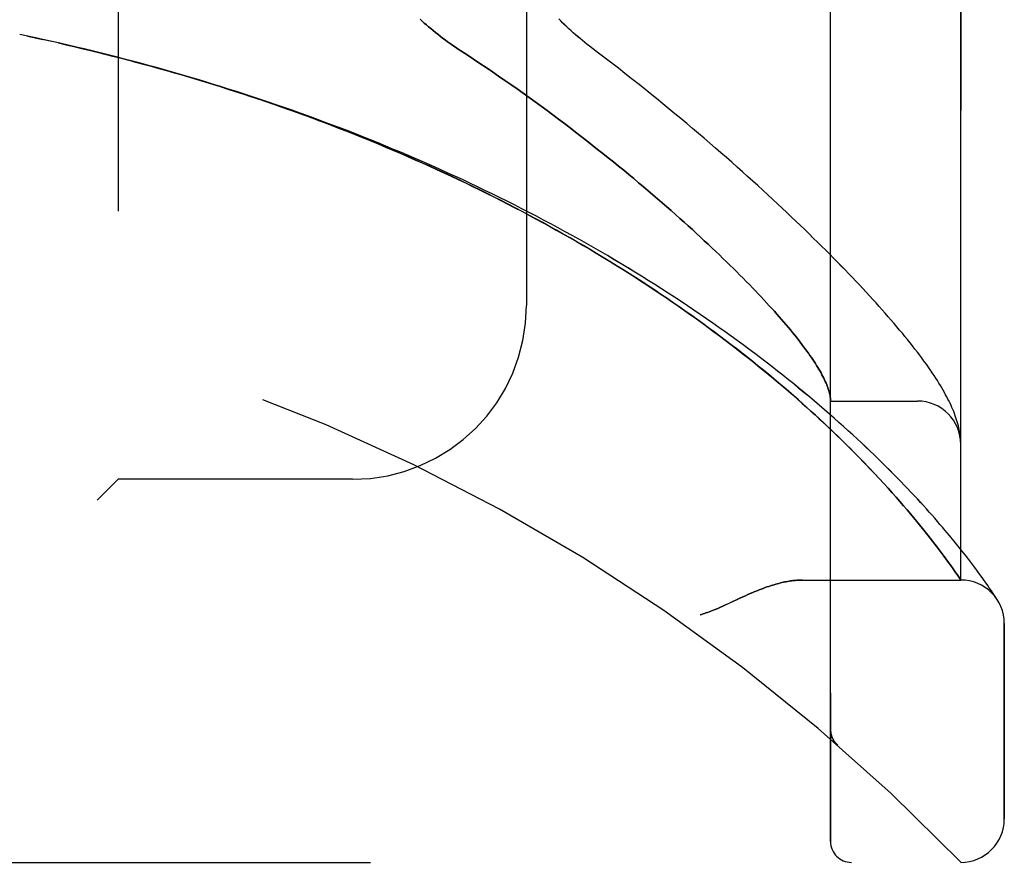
# Model space of a CAD drawing. Header units: inches. Extents: x 0 to 221, y 0 to 143.
# Tile 259 of 273: x 114.03 to 115.45, y 78.47 to 79.68. Entities that reach past the tile are written whole.
import ezdxf

# ---------------------------------------------------------------- set-up
doc = ezdxf.new("R2010")
doc.units = ezdxf.units.IN
doc.header["$LTSCALE"] = 12.142857
doc.header["$MEASUREMENT"] = 0
doc.linetypes.add('HIDDEN', pattern=[0.2, 0.1, -0.1])
doc.layers.add('LEFTHAND_DOOR_ASSEMBLY', color=7, linetype='CONTINUOUS')
doc.layers.add('RIGHTHAND_DOOR_ASSEMBLY', color=7, linetype='CONTINUOUS')

msp = doc.modelspace()

# ---------------------------------------------------------------- linework, layer by layer
at = {"layer": 'LEFTHAND_DOOR_ASSEMBLY', "color": 8, "linetype": 'HIDDEN'}
for p, q in [((115.198, 78.4993), (115.198, 81.1418)), ((115.3855, 78.8756), (115.3855, 80.7656)), ((114.173, 80.6206), (114.173, 79.0206)), ((114.7605, 80.3706), (114.7605, 79.2706)), ((114.043, 79.6582), (114.0315, 79.6606)), ((114.0546, 79.6557), (114.0426, 79.6582)), ((115.198, 79.1331), (115.323, 79.1331)), ((115.3847, 79.0829), (115.3845, 79.084)), ((115.3848, 79.0822), (115.3847, 79.0829)), ((115.3848, 79.0815), (115.3848, 79.0822)), ((115.385, 79.0798), (115.385, 79.0805)), ((115.3851, 79.0791), (115.385, 79.0798)), ((115.3852, 79.0785), (115.3851, 79.0791)), ((115.3852, 79.0778), (115.3852, 79.0785)), ((115.3853, 79.0771), (115.3852, 79.0778)), ((115.239, 79.0521), (115.2308, 79.0604)), ((115.2468, 79.0441), (115.239, 79.0521)), ((115.2543, 79.0363), (115.2468, 79.0441)), ((115.2614, 79.0288), (115.2543, 79.0363)), ((115.2682, 79.0215), (115.2614, 79.0288)), ((114.173, 79.0206), (114.143, 78.9906)), ((114.5105, 79.0206), (114.173, 79.0206)), ((115.2747, 79.0145), (115.2682, 79.0215)), ((115.2809, 79.0076), (115.2747, 79.0145)), ((115.2868, 79.001), (115.2809, 79.0076)), ((115.2925, 78.9946), (115.2868, 79.001)), ((115.2979, 78.9884), (115.2925, 78.9946)), ((115.3032, 78.9824), (115.2979, 78.9884)), ((115.3082, 78.9765), (115.3032, 78.9824)), ((115.313, 78.9709), (115.3082, 78.9765)), ((115.3176, 78.9654), (115.313, 78.9709)), ((115.322, 78.96), (115.3176, 78.9654)), ((115.3262, 78.9549), (115.322, 78.96)), ((115.3303, 78.9499), (115.3262, 78.9549)), ((115.3342, 78.945), (115.3303, 78.9499)), ((115.3379, 78.9403), (115.3342, 78.945)), ((115.3692, 78.9395), (115.3625, 78.9475)), ((115.3415, 78.9358), (115.3379, 78.9403)), ((115.3449, 78.9313), (115.3415, 78.9358)), ((115.3482, 78.9271), (115.3449, 78.9313)), ((115.3754, 78.9319), (115.3692, 78.9395)), ((115.3813, 78.9247), (115.3754, 78.9319)), ((115.3514, 78.9229), (115.3482, 78.9271)), ((115.3559, 78.9169), (115.3514, 78.9229)), ((115.3601, 78.9113), (115.3559, 78.9169)), ((115.3868, 78.9178), (115.3813, 78.9247)), ((115.392, 78.9112), (115.3868, 78.9178)), ((115.364, 78.906), (115.3601, 78.9113)), ((115.3677, 78.901), (115.364, 78.906)), ((115.3711, 78.8963), (115.3677, 78.901)), ((115.3968, 78.905), (115.392, 78.9112)), ((115.4013, 78.8992), (115.3968, 78.905)), ((115.3742, 78.8919), (115.3711, 78.8963)), ((115.377, 78.8879), (115.3742, 78.8919)), ((115.3801, 78.8834), (115.377, 78.8879)), ((115.4054, 78.8937), (115.4013, 78.8992)), ((115.4092, 78.8885), (115.4054, 78.8937)), ((115.4128, 78.8837), (115.4092, 78.8885)), ((115.1575, 78.8756), (115.3855, 78.8756)), ((115.3829, 78.8793), (115.3801, 78.8834)), ((115.416, 78.8792), (115.4128, 78.8837)), ((115.419, 78.875), (115.416, 78.8792)), ((115.4217, 78.8711), (115.419, 78.875)), ((115.4242, 78.8676), (115.4217, 78.8711)), ((115.4264, 78.8643), (115.4242, 78.8676)), ((115.4294, 78.86), (115.4264, 78.8643)), ((115.4318, 78.8564), (115.4294, 78.86)), ((115.4338, 78.8534), (115.4318, 78.8564)), ((115.4359, 78.8503), (115.4338, 78.8534)), ((115.448, 78.5318), (115.448, 78.8131)), ((115.198, 78.6606), (115.198, 78.6561)), ((115.2081, 78.6382), (115.2083, 78.638)), ((113.3218, 78.4693), (115.3855, 78.4693))]:
    msp.add_line(p, q, dxfattribs=at)
for points in [[(114.6077, 79.6826), (114.6106, 79.6799), (114.6136, 79.6772), (114.6166, 79.6745), (114.6197, 79.6718), (114.6229, 79.6691), (114.6261, 79.6664), (114.6295, 79.6637), (114.6329, 79.661), (114.6363, 79.6583), (114.6399, 79.6556), (114.6434, 79.6529), (114.6471, 79.6502), (114.6508, 79.6476), (114.6546, 79.6449), (114.6584, 79.6423), (114.6623, 79.6397), (114.6753, 79.6312)], [(114.8643, 79.6339), (114.8513, 79.6438), (114.8479, 79.6465), (114.8444, 79.6492), (114.841, 79.652), (114.8377, 79.6547), (114.8344, 79.6575), (114.8311, 79.6604), (114.8279, 79.6632), (114.8247, 79.6661), (114.8216, 79.6689), (114.8185, 79.6718), (114.8156, 79.6747), (114.8126, 79.6775), (114.8098, 79.6804), (114.807, 79.6833)], [(114.076, 79.651), (114.0649, 79.6534), (114.0538, 79.6559)], [(114.0778, 79.6506), (114.0662, 79.6532), (114.0546, 79.6557)], [(115.3625, 78.9475), (115.359, 78.9516), (115.3554, 78.9557), (115.3517, 78.96), (115.3479, 78.9644), (115.344, 78.9688), (115.34, 78.9733), (115.3359, 78.9779), (115.3317, 78.9826), (115.3273, 78.9874), (115.3229, 78.9922), (115.3183, 78.9971), (115.3136, 79.0021), (115.3088, 79.0071), (115.3039, 79.0123), (115.2989, 79.0175), (115.2938, 79.0227), (115.2886, 79.0281), (115.2832, 79.0335), (115.2777, 79.0389), (115.2721, 79.0444), (115.2664, 79.05), (115.2606, 79.0556), (115.2547, 79.0613), (115.2487, 79.0671), (115.2425, 79.0728), (115.2362, 79.0787), (115.2299, 79.0845), (115.2234, 79.0905), (115.2168, 79.0964), (115.2101, 79.1024), (115.2033, 79.1084), (115.1963, 79.1145), (115.1893, 79.1206), (115.1822, 79.1267), (115.1749, 79.1329), (115.1676, 79.1391), (115.1602, 79.1453), (115.1526, 79.1515), (115.145, 79.1577), (115.1373, 79.1639), (115.1294, 79.1702), (115.1215, 79.1764), (115.1135, 79.1827), (115.1054, 79.189), (115.0972, 79.1953), (115.0889, 79.2015), (115.0805, 79.2078), (115.0721, 79.2141), (115.0635, 79.2204), (115.0549, 79.2266), (115.0462, 79.2329), (115.0374, 79.2391), (115.0285, 79.2454), (115.0196, 79.2516), (115.0105, 79.2578), (115.0014, 79.264), (114.9923, 79.2702), (114.983, 79.2763), (114.9737, 79.2825), (114.9643, 79.2886), (114.9549, 79.2947), (114.9453, 79.3007), (114.9358, 79.3068), (114.9261, 79.3128), (114.9164, 79.3188), (114.9066, 79.3247), (114.8968, 79.3307), (114.8869, 79.3366), (114.877, 79.3424), (114.867, 79.3483), (114.857, 79.3541), (114.8469, 79.3598), (114.8367, 79.3655), (114.8265, 79.3712), (114.8162, 79.3769), (114.806, 79.3825), (114.7956, 79.3881), (114.7852, 79.3936), (114.7748, 79.3991), (114.7643, 79.4046), (114.7538, 79.41), (114.7432, 79.4154), (114.7326, 79.4207), (114.722, 79.426), (114.7113, 79.4312), (114.7006, 79.4364), (114.6899, 79.4416), (114.6791, 79.4467), (114.6683, 79.4518), (114.6574, 79.4568), (114.6465, 79.4618), (114.6356, 79.4667), (114.6247, 79.4716), (114.6137, 79.4765), (114.6027, 79.4813), (114.5917, 79.486), (114.5806, 79.4907), (114.5695, 79.4954), (114.5584, 79.5), (114.5473, 79.5046), (114.5361, 79.5091), (114.5249, 79.5135), (114.5137, 79.518), (114.5025, 79.5223), (114.4913, 79.5267), (114.48, 79.5309), (114.4687, 79.5352), (114.4574, 79.5394), (114.4461, 79.5435), (114.4348, 79.5476), (114.4234, 79.5516), (114.412, 79.5556), (114.4007, 79.5596), (114.3892, 79.5635), (114.3778, 79.5673), (114.3664, 79.5711), (114.355, 79.5749), (114.3435, 79.5786), (114.332, 79.5822), (114.3206, 79.5858), (114.3091, 79.5894), (114.2976, 79.5929), (114.2861, 79.5964), (114.2745, 79.5998), (114.263, 79.6032), (114.2515, 79.6065), (114.2399, 79.6097), (114.2284, 79.613), (114.2168, 79.6162), (114.2052, 79.6193), (114.1937, 79.6224), (114.1821, 79.6254), (114.1705, 79.6284), (114.1589, 79.6313), (114.1474, 79.6342), (114.1358, 79.6371), (114.1242, 79.6399), (114.1126, 79.6426), (114.101, 79.6453), (114.0894, 79.648), (114.076, 79.651)], [(115.2308, 79.0604), (115.2265, 79.0647), (115.2221, 79.0691), (115.2175, 79.0736), (115.2129, 79.0782), (115.2081, 79.0828), (115.2032, 79.0875), (115.1981, 79.0924), (115.1929, 79.0973), (115.1875, 79.1023), (115.182, 79.1075), (115.1762, 79.1128), (115.1703, 79.1182), (115.1641, 79.1238), (115.1578, 79.1294), (115.1513, 79.1352), (115.1446, 79.1411), (115.1378, 79.147), (115.1308, 79.153), (115.1236, 79.1591), (115.1164, 79.1652), (115.109, 79.1713), (115.1016, 79.1774), (115.0941, 79.1835), (115.0865, 79.1897), (115.0788, 79.1958), (115.071, 79.2019), (115.0631, 79.2081), (115.0551, 79.2142), (115.0471, 79.2204), (115.0389, 79.2265), (115.0307, 79.2326), (115.0225, 79.2387), (115.0141, 79.2448), (115.0057, 79.2509), (114.9971, 79.257), (114.9886, 79.2631), (114.9799, 79.2691), (114.9712, 79.2751), (114.9624, 79.2812), (114.9535, 79.2871), (114.9446, 79.2931), (114.9356, 79.299), (114.9265, 79.305), (114.9174, 79.3108), (114.9082, 79.3167), (114.899, 79.3225), (114.8897, 79.3283), (114.8804, 79.3341), (114.871, 79.3398), (114.8615, 79.3455), (114.852, 79.3512), (114.8424, 79.3568), (114.8328, 79.3624), (114.8232, 79.368), (114.8135, 79.3735), (114.8037, 79.379), (114.7939, 79.3845), (114.7841, 79.3899), (114.7742, 79.3953), (114.7642, 79.4006), (114.7543, 79.4059), (114.7443, 79.4112), (114.7342, 79.4164), (114.7241, 79.4216), (114.714, 79.4267), (114.7038, 79.4318), (114.6936, 79.4369), (114.6834, 79.4419), (114.6731, 79.4468), (114.6628, 79.4518), (114.6525, 79.4566), (114.6421, 79.4615), (114.6317, 79.4663), (114.6213, 79.471), (114.6108, 79.4757), (114.6003, 79.4804), (114.5898, 79.485), (114.5793, 79.4896), (114.5687, 79.4941), (114.5581, 79.4986), (114.5475, 79.503), (114.5368, 79.5074), (114.5262, 79.5117), (114.5155, 79.516), (114.5048, 79.5203), (114.494, 79.5245), (114.4833, 79.5287), (114.4725, 79.5328), (114.4617, 79.5369), (114.4509, 79.5409), (114.4401, 79.5449), (114.4292, 79.5488), (114.4184, 79.5527), (114.4075, 79.5565), (114.3966, 79.5603), (114.3857, 79.5641), (114.3748, 79.5678), (114.3638, 79.5715), (114.3529, 79.5751), (114.3419, 79.5787), (114.3309, 79.5822), (114.3199, 79.5857), (114.3089, 79.5891), (114.2979, 79.5925), (114.2869, 79.5958), (114.2758, 79.5991), (114.2648, 79.6024), (114.2537, 79.6056), (114.2427, 79.6088), (114.2316, 79.6119), (114.2205, 79.615), (114.2095, 79.618), (114.1984, 79.621), (114.1873, 79.6239), (114.1762, 79.6268), (114.1651, 79.6297), (114.1539, 79.6325), (114.1428, 79.6353), (114.1317, 79.638), (114.1206, 79.6407), (114.1094, 79.6433), (114.0983, 79.6459), (114.0872, 79.6485)], [(114.6753, 79.6312), (114.6845, 79.6252), (114.6935, 79.6191), (114.7026, 79.613), (114.7116, 79.6069), (114.7205, 79.6008), (114.7294, 79.5946), (114.7383, 79.5885), (114.747, 79.5823), (114.7558, 79.5761), (114.7645, 79.5698), (114.7731, 79.5636), (114.7816, 79.5574), (114.7901, 79.5512), (114.7985, 79.5449), (114.8068, 79.5387), (114.8151, 79.5325), (114.8232, 79.5263), (114.8313, 79.5201), (114.8393, 79.5139), (114.8473, 79.5077), (114.8551, 79.5016), (114.8629, 79.4954), (114.8706, 79.4893), (114.8782, 79.4832), (114.8857, 79.4772), (114.8931, 79.4712), (114.9004, 79.4652), (114.9077, 79.4592), (114.9148, 79.4533), (114.9219, 79.4474), (114.9289, 79.4415), (114.9357, 79.4357), (114.9425, 79.4299), (114.9492, 79.4241), (114.9558, 79.4184), (114.9623, 79.4128), (114.9687, 79.4072), (114.975, 79.4016), (114.9812, 79.3961), (114.9873, 79.3906), (114.9933, 79.3851), (114.9992, 79.3798), (115.0051, 79.3744), (115.0108, 79.3692), (115.0164, 79.3639), (115.022, 79.3587), (115.0274, 79.3536), (115.0328, 79.3485), (115.0381, 79.3435), (115.0432, 79.3385), (115.0483, 79.3336), (115.0533, 79.3287), (115.0582, 79.3239), (115.063, 79.3192), (115.0677, 79.3145), (115.0723, 79.3098), (115.0768, 79.3052), (115.0813, 79.3007), (115.0856, 79.2962), (115.0899, 79.2917), (115.0941, 79.2874), (115.0981, 79.2831), (115.1021, 79.2788), (115.106, 79.2746), (115.1098, 79.2704), (115.1136, 79.2663), (115.1172, 79.2623), (115.1208, 79.2583), (115.1242, 79.2544), (115.1276, 79.2505), (115.1309, 79.2467), (115.1341, 79.2429), (115.1373, 79.2392), (115.1403, 79.2355), (115.1433, 79.2319), (115.1461, 79.2284), (115.1489, 79.2249), (115.1517, 79.2214), (115.1543, 79.218), (115.1569, 79.2147), (115.1593, 79.2114), (115.1617, 79.2082), (115.164, 79.205), (115.1663, 79.2019), (115.1684, 79.1988), (115.1705, 79.1958), (115.1725, 79.1929), (115.1744, 79.19), (115.1763, 79.1871), (115.178, 79.1843), (115.1797, 79.1816), (115.1813, 79.1789), (115.1829, 79.1762), (115.1843, 79.1736), (115.1857, 79.1711), (115.187, 79.1686), (115.1883, 79.1661), (115.1894, 79.1637), (115.1905, 79.1614), (115.1915, 79.1591), (115.1925, 79.1569), (115.1933, 79.1547), (115.1941, 79.1525), (115.1948, 79.1504), (115.1955, 79.1484), (115.196, 79.1464), (115.1965, 79.1444), (115.197, 79.1425), (115.1973, 79.1407), (115.1976, 79.1389), (115.1978, 79.1371)], [(115.3845, 79.084), (115.3841, 79.0866), (115.3837, 79.0893), (115.3832, 79.0921), (115.3826, 79.0948), (115.3819, 79.0977), (115.3811, 79.1005), (115.3803, 79.1034), (115.3794, 79.1063), (115.3785, 79.1092), (115.3774, 79.1121), (115.3764, 79.115), (115.3752, 79.118), (115.374, 79.1209), (115.3727, 79.1239), (115.3714, 79.1269), (115.37, 79.1299), (115.3685, 79.1329), (115.3669, 79.136), (115.3653, 79.1392), (115.3636, 79.1423), (115.3619, 79.1455), (115.36, 79.1488), (115.3581, 79.1521), (115.3561, 79.1555), (115.3539, 79.159), (115.3517, 79.1625), (115.3494, 79.1662), (115.3469, 79.1699), (115.3444, 79.1738), (115.3417, 79.1777), (115.3388, 79.1818), (115.3359, 79.186), (115.3328, 79.1902), (115.3296, 79.1946), (115.3264, 79.199), (115.323, 79.2034), (115.3195, 79.2079), (115.316, 79.2124), (115.3124, 79.2169), (115.3088, 79.2215), (115.3051, 79.2261), (115.3013, 79.2307), (115.2974, 79.2354), (115.2934, 79.2401), (115.2894, 79.2448), (115.2853, 79.2496), (115.2811, 79.2545), (115.2768, 79.2594), (115.2725, 79.2643), (115.268, 79.2693), (115.2635, 79.2743), (115.2589, 79.2794), (115.2542, 79.2845), (115.2494, 79.2897), (115.2446, 79.2949), (115.2396, 79.3002), (115.2346, 79.3056), (115.2295, 79.3109), (115.2242, 79.3164), (115.2189, 79.3219), (115.2136, 79.3274), (115.2081, 79.333), (115.2025, 79.3387), (115.1968, 79.3444), (115.1911, 79.3502), (115.1852, 79.356), (115.1793, 79.3619), (115.1732, 79.3678), (115.1671, 79.3738), (115.1609, 79.3798), (115.1546, 79.3859), (115.1481, 79.3921), (115.1416, 79.3983), (115.135, 79.4045), (115.1283, 79.4109), (115.1215, 79.4172), (115.1146, 79.4236), (115.1076, 79.4301), (115.1005, 79.4366), (115.0934, 79.4432), (115.0861, 79.4498), (115.0787, 79.4564), (115.0712, 79.4631), (115.0636, 79.4699), (115.0559, 79.4767), (115.0482, 79.4835), (115.0403, 79.4904), (115.0324, 79.4973), (115.0243, 79.5043), (115.0162, 79.5113), (115.0079, 79.5183), (114.9996, 79.5254), (114.9912, 79.5325), (114.9826, 79.5396), (114.974, 79.5467), (114.9653, 79.5539), (114.9566, 79.5611), (114.9477, 79.5684), (114.9387, 79.5756), (114.9297, 79.5829), (114.9206, 79.5901), (114.9114, 79.5974), (114.9021, 79.6047), (114.8928, 79.612), (114.8834, 79.6193), (114.8739, 79.6266), (114.8643, 79.6339)], [(115.1978, 79.1371), (115.1978, 79.1367), (115.1979, 79.1362), (115.1979, 79.1358), (115.1979, 79.1354), (115.198, 79.135), (115.198, 79.1347), (115.198, 79.1344), (115.198, 79.1341)], [(115.385, 79.0805), (115.3849, 79.0808), (115.3848, 79.0815)], [(115.3855, 79.0717), (115.3855, 79.072), (115.3855, 79.0724), (115.3855, 79.0728), (115.3855, 79.0731), (115.3855, 79.0735), (115.3855, 79.0739), (115.3854, 79.0742), (115.3854, 79.0746), (115.3854, 79.075), (115.3854, 79.0753), (115.3854, 79.0757), (115.3854, 79.0761), (115.3853, 79.0764), (115.3853, 79.0771)], [(115.1575, 78.8756), (115.1559, 78.8756), (115.1543, 78.8755), (115.1526, 78.8755), (115.151, 78.8754), (115.1493, 78.8753), (115.1475, 78.8751), (115.1457, 78.8749), (115.1439, 78.8747), (115.1421, 78.8745), (115.1402, 78.8742), (115.1383, 78.8739), (115.1363, 78.8736), (115.1343, 78.8732), (115.1323, 78.8728), (115.1302, 78.8724), (115.1281, 78.8719), (115.1259, 78.8714), (115.1237, 78.8708), (115.1214, 78.8702), (115.1191, 78.8695), (115.1167, 78.8688), (115.1143, 78.8681), (115.1118, 78.8673), (115.1092, 78.8665), (115.1066, 78.8656), (115.1039, 78.8646), (115.1012, 78.8636), (115.0983, 78.8625), (115.0954, 78.8614), (115.0924, 78.8602), (115.0892, 78.8589), (115.086, 78.8576), (115.0826, 78.8561), (115.0791, 78.8546), (115.0755, 78.853), (115.0717, 78.8513), (115.0677, 78.8494), (115.0507, 78.8415)], [(115.3855, 78.8756), (115.3855, 78.8756), (115.3829, 78.8793)], [(115.4379, 78.8471), (115.4379, 78.8471), (115.4379, 78.8472), (115.4359, 78.8503)], [(115.0507, 78.8415), (115.0468, 78.8397), (115.0432, 78.8381), (115.0398, 78.8365), (115.0366, 78.8351), (115.0336, 78.8338), (115.0308, 78.8327), (115.0281, 78.8316), (115.0256, 78.8307), (115.0233, 78.8298), (115.021, 78.829), (115.0188, 78.8282), (115.0167, 78.8275), (115.0146, 78.8268), (115.0125, 78.8262), (115.0105, 78.8256)], [(115.198, 78.6604), (115.198, 78.66), (115.198, 78.6594), (115.198, 78.6588), (115.1981, 78.6582), (115.1981, 78.6576), (115.1982, 78.6569), (115.1983, 78.6563), (115.1984, 78.6557), (115.1985, 78.6551), (115.1986, 78.6545), (115.1988, 78.6539), (115.1989, 78.6533), (115.199, 78.6527), (115.1992, 78.6522), (115.1994, 78.6516), (115.1996, 78.651), (115.1998, 78.6504), (115.2, 78.6499)], [(115.2, 78.6499), (115.2002, 78.6493), (115.2005, 78.6487), (115.2007, 78.6481), (115.201, 78.6476), (115.2013, 78.647), (115.2016, 78.6465), (115.2018, 78.6459), (115.2022, 78.6454), (115.2025, 78.6449), (115.2028, 78.6443), (115.2031, 78.6438), (115.2035, 78.6433), (115.2038, 78.6428), (115.2042, 78.6424)], [(115.2083, 78.638), (115.2081, 78.6382), (115.2078, 78.6384), (115.2076, 78.6386), (115.2074, 78.6388), (115.2072, 78.6391), (115.2069, 78.6393), (115.2067, 78.6395), (115.2065, 78.6397), (115.2063, 78.6399), (115.2061, 78.6401), (115.2059, 78.6403), (115.2057, 78.6406), (115.2055, 78.6408), (115.2053, 78.641), (115.2051, 78.6412), (115.2049, 78.6414), (115.2047, 78.6417), (115.2046, 78.6419), (115.2044, 78.6421), (115.2042, 78.6424)]]:
    msp.add_lwpolyline(points, dxfattribs=at)
for centre, radius, start, end in [((113.3855, 76.5455), 2.7751, 43.8884, 90), ((114.5105, 79.2706), 0.25, 270, 360), ((115.323, 79.0706), 0.0625, 0, 90), ((115.3855, 78.8131), 0.0625, 0, 90), ((115.3855, 78.5318), 0.0625, 270, 360), ((115.228, 78.4993), 0.03, 180, 270)]:
    msp.add_arc(centre, radius, start, end, dxfattribs=at)
at = {"layer": 'RIGHTHAND_DOOR_ASSEMBLY', "color": 8, "linetype": 'HIDDEN'}
for p, q in [((115.198, 81.1418), (115.198, 78.4993)), ((115.3855, 80.7656), (115.3855, 78.8756)), ((114.173, 80.6206), (114.173, 79.0206)), ((114.7605, 80.3706), (114.7605, 79.2706)), ((114.043, 79.6582), (114.0315, 79.6606)), ((114.0426, 79.6582), (114.0546, 79.6557)), ((114.0538, 79.6559), (114.0649, 79.6534)), ((114.0662, 79.6532), (114.0546, 79.6557)), ((114.0778, 79.6506), (114.0649, 79.6534)), ((115.198, 79.1331), (115.323, 79.1331)), ((115.3847, 79.0829), (115.3845, 79.084)), ((115.3848, 79.0822), (115.3847, 79.0829)), ((115.3848, 79.0815), (115.3848, 79.0822)), ((115.385, 79.0798), (115.385, 79.0805)), ((115.3851, 79.0791), (115.385, 79.0798)), ((115.3852, 79.0785), (115.3851, 79.0791)), ((115.3852, 79.0778), (115.3852, 79.0785)), ((115.3853, 79.0771), (115.3852, 79.0778)), ((115.3853, 79.0764), (115.3853, 79.0771)), ((115.2306, 79.0607), (115.2388, 79.0523)), ((115.2388, 79.0523), (115.2466, 79.0443)), ((115.2466, 79.0443), (115.2541, 79.0365)), ((115.2541, 79.0365), (115.2612, 79.029)), ((115.2612, 79.029), (115.268, 79.0217)), ((114.143, 78.9906), (114.173, 79.0206)), ((114.5105, 79.0206), (114.173, 79.0206)), ((115.268, 79.0217), (115.2746, 79.0146)), ((115.2746, 79.0146), (115.2808, 79.0078)), ((115.2808, 79.0078), (115.2867, 79.0011)), ((115.2867, 79.0011), (115.2924, 78.9947)), ((115.2924, 78.9947), (115.2978, 78.9885)), ((115.2978, 78.9885), (115.3031, 78.9825)), ((115.3031, 78.9825), (115.3081, 78.9766)), ((115.3081, 78.9766), (115.3129, 78.9709)), ((115.3129, 78.9709), (115.3175, 78.9654)), ((115.3175, 78.9654), (115.3219, 78.9601)), ((115.3219, 78.9601), (115.3262, 78.9549)), ((115.3262, 78.9549), (115.3302, 78.9499)), ((115.3302, 78.9499), (115.3341, 78.945)), ((115.3341, 78.945), (115.3379, 78.9403)), ((115.3692, 78.9395), (115.3625, 78.9474)), ((115.3379, 78.9403), (115.3415, 78.9358)), ((115.3415, 78.9358), (115.3449, 78.9313)), ((115.3449, 78.9313), (115.3482, 78.9271)), ((115.3755, 78.9319), (115.3692, 78.9395)), ((115.3813, 78.9246), (115.3755, 78.9319)), ((115.3482, 78.9271), (115.3514, 78.9229)), ((115.3514, 78.9229), (115.3559, 78.9169)), ((115.3559, 78.9169), (115.3601, 78.9113)), ((115.3869, 78.9177), (115.3813, 78.9246)), ((115.392, 78.9112), (115.3869, 78.9177)), ((115.3601, 78.9113), (115.3641, 78.906)), ((115.3641, 78.906), (115.3677, 78.901)), ((115.3677, 78.901), (115.3711, 78.8963)), ((115.3968, 78.905), (115.392, 78.9112)), ((115.4013, 78.8992), (115.3968, 78.905)), ((115.3711, 78.8963), (115.3742, 78.8919)), ((115.3742, 78.8919), (115.377, 78.8879)), ((115.4054, 78.8937), (115.4013, 78.8992)), ((115.4092, 78.8885), (115.4054, 78.8937)), ((115.4128, 78.8836), (115.4092, 78.8885)), ((115.1575, 78.8756), (115.3855, 78.8756)), ((115.416, 78.8791), (115.4128, 78.8836)), ((115.419, 78.875), (115.416, 78.8791)), ((115.4217, 78.8711), (115.419, 78.875)), ((115.4242, 78.8676), (115.4217, 78.8711)), ((115.4264, 78.8643), (115.4242, 78.8676)), ((115.4294, 78.86), (115.4264, 78.8643)), ((115.4318, 78.8564), (115.4294, 78.86)), ((115.4338, 78.8534), (115.4318, 78.8564)), ((115.4359, 78.8503), (115.4338, 78.8534)), ((115.4379, 78.8471), (115.4359, 78.8503)), ((115.4376, 78.8476), (115.4382, 78.8466)), ((115.4379, 78.8471), (115.4379, 78.8472)), ((115.4382, 78.8466), (115.4379, 78.8471)), ((115.448, 78.8131), (115.448, 78.5318)), ((115.198, 78.6606), (115.198, 78.6561)), ((115.2081, 78.6382), (115.2083, 78.638)), ((113.3218, 78.4693), (115.3855, 78.4693))]:
    msp.add_line(p, q, dxfattribs=at)
for points in [[(114.6753, 79.6312), (114.6623, 79.6397), (114.6584, 79.6423), (114.6546, 79.6449), (114.6508, 79.6476), (114.6471, 79.6502), (114.6434, 79.6529), (114.6399, 79.6556), (114.6363, 79.6583), (114.6329, 79.661), (114.6295, 79.6637), (114.6261, 79.6664), (114.6229, 79.6691), (114.6197, 79.6718), (114.6166, 79.6745), (114.6136, 79.6772), (114.6106, 79.6799), (114.6077, 79.6826)], [(114.8643, 79.6339), (114.8513, 79.6438), (114.8478, 79.6465), (114.8444, 79.6492), (114.841, 79.652), (114.8377, 79.6548), (114.8343, 79.6576), (114.8311, 79.6604), (114.8279, 79.6632), (114.8247, 79.6661), (114.8216, 79.6689), (114.8185, 79.6718), (114.8155, 79.6747), (114.8126, 79.6775), (114.8098, 79.6804), (114.807, 79.6833)], [(115.3625, 78.9474), (115.359, 78.9515), (115.3554, 78.9557), (115.3517, 78.96), (115.3479, 78.9644), (115.344, 78.9688), (115.34, 78.9733), (115.3359, 78.9779), (115.3317, 78.9826), (115.3273, 78.9873), (115.3229, 78.9922), (115.3183, 78.9971), (115.3136, 79.0021), (115.3089, 79.0071), (115.304, 79.0123), (115.2989, 79.0175), (115.2938, 79.0227), (115.2886, 79.028), (115.2832, 79.0334), (115.2777, 79.0389), (115.2722, 79.0444), (115.2665, 79.05), (115.2606, 79.0556), (115.2547, 79.0613), (115.2487, 79.067), (115.2425, 79.0728), (115.2363, 79.0787), (115.2299, 79.0845), (115.2234, 79.0904), (115.2168, 79.0964), (115.2101, 79.1024), (115.2033, 79.1084), (115.1964, 79.1145), (115.1893, 79.1206), (115.1822, 79.1267), (115.175, 79.1329), (115.1676, 79.139), (115.1602, 79.1452), (115.1526, 79.1514), (115.145, 79.1577), (115.1373, 79.1639), (115.1294, 79.1702), (115.1215, 79.1764), (115.1135, 79.1827), (115.1054, 79.189), (115.0972, 79.1952), (115.0889, 79.2015), (115.0805, 79.2078), (115.0721, 79.2141), (115.0635, 79.2203), (115.0549, 79.2266), (115.0462, 79.2329), (115.0374, 79.2391), (115.0285, 79.2454), (115.0196, 79.2516), (115.0105, 79.2578), (115.0014, 79.264), (114.9923, 79.2702), (114.983, 79.2763), (114.9737, 79.2825), (114.9643, 79.2886), (114.9549, 79.2947), (114.9454, 79.3007), (114.9358, 79.3068), (114.9261, 79.3128), (114.9164, 79.3188), (114.9067, 79.3247), (114.8968, 79.3307), (114.887, 79.3366), (114.877, 79.3424), (114.867, 79.3482), (114.857, 79.354), (114.8469, 79.3598), (114.8367, 79.3655), (114.8265, 79.3712), (114.8163, 79.3769), (114.806, 79.3825), (114.7956, 79.3881), (114.7852, 79.3936), (114.7748, 79.3991), (114.7643, 79.4046), (114.7538, 79.41), (114.7432, 79.4153), (114.7326, 79.4207), (114.722, 79.426), (114.7113, 79.4312), (114.7006, 79.4364), (114.6899, 79.4416), (114.6791, 79.4467), (114.6683, 79.4518), (114.6574, 79.4568), (114.6465, 79.4618), (114.6356, 79.4667), (114.6247, 79.4716), (114.6137, 79.4765), (114.6027, 79.4813), (114.5917, 79.486), (114.5806, 79.4907), (114.5695, 79.4954), (114.5584, 79.5), (114.5473, 79.5045), (114.5361, 79.5091), (114.525, 79.5135), (114.5138, 79.518), (114.5025, 79.5223), (114.4913, 79.5267), (114.48, 79.5309), (114.4687, 79.5352), (114.4574, 79.5394), (114.4461, 79.5435), (114.4348, 79.5476), (114.4234, 79.5516), (114.4121, 79.5556), (114.4007, 79.5596), (114.3893, 79.5635), (114.3778, 79.5673), (114.3664, 79.5711), (114.355, 79.5749), (114.3435, 79.5786), (114.332, 79.5822), (114.3206, 79.5858), (114.3091, 79.5894), (114.2976, 79.5929), (114.2861, 79.5964), (114.2745, 79.5998), (114.263, 79.6031), (114.2515, 79.6065), (114.2399, 79.6097), (114.2284, 79.613), (114.2168, 79.6161), (114.2053, 79.6193), (114.1937, 79.6224), (114.1821, 79.6254), (114.1705, 79.6284), (114.159, 79.6313), (114.1474, 79.6342), (114.1358, 79.6371), (114.1242, 79.6399), (114.1126, 79.6426), (114.101, 79.6453), (114.0894, 79.648), (114.076, 79.651)], [(114.0871, 79.6485), (114.0983, 79.6459), (114.1094, 79.6433), (114.1205, 79.6407), (114.1316, 79.638), (114.1428, 79.6353), (114.1539, 79.6325), (114.165, 79.6297), (114.1761, 79.6269), (114.1872, 79.624), (114.1983, 79.621), (114.2093, 79.618), (114.2204, 79.615), (114.2315, 79.6119), (114.2426, 79.6088), (114.2536, 79.6057), (114.2647, 79.6024), (114.2757, 79.5992), (114.2867, 79.5959), (114.2977, 79.5925), (114.3087, 79.5892), (114.3197, 79.5857), (114.3307, 79.5822), (114.3417, 79.5787), (114.3527, 79.5752), (114.3636, 79.5715), (114.3745, 79.5679), (114.3855, 79.5642), (114.3964, 79.5604), (114.4073, 79.5566), (114.4181, 79.5528), (114.429, 79.5489), (114.4398, 79.545), (114.4506, 79.541), (114.4615, 79.537), (114.4722, 79.5329), (114.483, 79.5288), (114.4938, 79.5246), (114.5045, 79.5204), (114.5152, 79.5162), (114.5259, 79.5119), (114.5365, 79.5075), (114.5472, 79.5031), (114.5578, 79.4987), (114.5684, 79.4942), (114.5789, 79.4897), (114.5895, 79.4852), (114.6, 79.4805), (114.6104, 79.4759), (114.6209, 79.4712), (114.6313, 79.4664), (114.6417, 79.4617), (114.6521, 79.4568), (114.6624, 79.4519), (114.6727, 79.447), (114.683, 79.4421), (114.6932, 79.4371), (114.7034, 79.432), (114.7136, 79.4269), (114.7237, 79.4218), (114.7338, 79.4166), (114.7438, 79.4114), (114.7538, 79.4062), (114.7638, 79.4009), (114.7737, 79.3955), (114.7836, 79.3902), (114.7935, 79.3847), (114.8033, 79.3793), (114.813, 79.3738), (114.8227, 79.3683), (114.8324, 79.3627), (114.842, 79.3571), (114.8515, 79.3515), (114.861, 79.3458), (114.8705, 79.3401), (114.8799, 79.3344), (114.8892, 79.3286), (114.8985, 79.3228), (114.9078, 79.317), (114.9169, 79.3112), (114.926, 79.3053), (114.9351, 79.2994), (114.9441, 79.2934), (114.953, 79.2875), (114.9619, 79.2815), (114.9707, 79.2755), (114.9794, 79.2695), (114.988, 79.2634), (114.9966, 79.2574), (115.0051, 79.2513), (115.0136, 79.2452), (115.0219, 79.2391), (115.0302, 79.233), (115.0384, 79.2269), (115.0466, 79.2207), (115.0546, 79.2146), (115.0626, 79.2085), (115.0705, 79.2023), (115.0782, 79.1962), (115.086, 79.1901), (115.0936, 79.1839), (115.1011, 79.1778), (115.1085, 79.1717), (115.1159, 79.1656), (115.1231, 79.1595), (115.1303, 79.1534), (115.1373, 79.1474), (115.1442, 79.1415), (115.1509, 79.1356), (115.1574, 79.1298), (115.1637, 79.1241), (115.1699, 79.1186), (115.1758, 79.1131), (115.1816, 79.1078), (115.1872, 79.1027), (115.1926, 79.0976), (115.1978, 79.0926), (115.2029, 79.0878), (115.2078, 79.0831), (115.2126, 79.0784), (115.2173, 79.0739), (115.2218, 79.0694), (115.2263, 79.065), (115.2306, 79.0607)], [(115.1978, 79.1371), (115.1976, 79.1389), (115.1973, 79.1407), (115.197, 79.1425), (115.1965, 79.1444), (115.196, 79.1464), (115.1955, 79.1484), (115.1948, 79.1504), (115.1941, 79.1525), (115.1933, 79.1547), (115.1925, 79.1569), (115.1915, 79.1591), (115.1905, 79.1614), (115.1894, 79.1637), (115.1883, 79.1661), (115.187, 79.1686), (115.1857, 79.1711), (115.1843, 79.1736), (115.1829, 79.1762), (115.1813, 79.1789), (115.1797, 79.1816), (115.178, 79.1843), (115.1763, 79.1871), (115.1744, 79.19), (115.1725, 79.1929), (115.1705, 79.1958), (115.1684, 79.1988), (115.1663, 79.2019), (115.164, 79.205), (115.1617, 79.2082), (115.1593, 79.2114), (115.1569, 79.2147), (115.1543, 79.218), (115.1517, 79.2214), (115.1489, 79.2249), (115.1461, 79.2284), (115.1433, 79.2319), (115.1403, 79.2355), (115.1373, 79.2392), (115.1341, 79.2429), (115.1309, 79.2467), (115.1276, 79.2505), (115.1242, 79.2544), (115.1208, 79.2583), (115.1172, 79.2623), (115.1136, 79.2663), (115.1098, 79.2704), (115.106, 79.2746), (115.1021, 79.2788), (115.0981, 79.2831), (115.0941, 79.2874), (115.0899, 79.2917), (115.0856, 79.2962), (115.0813, 79.3007), (115.0768, 79.3052), (115.0723, 79.3098), (115.0677, 79.3145), (115.063, 79.3192), (115.0582, 79.3239), (115.0533, 79.3287), (115.0483, 79.3336), (115.0432, 79.3385), (115.0381, 79.3435), (115.0328, 79.3485), (115.0274, 79.3536), (115.022, 79.3587), (115.0164, 79.3639), (115.0108, 79.3692), (115.0051, 79.3744), (114.9992, 79.3798), (114.9933, 79.3851), (114.9873, 79.3906), (114.9812, 79.3961), (114.975, 79.4016), (114.9687, 79.4072), (114.9623, 79.4128), (114.9558, 79.4184), (114.9492, 79.4241), (114.9425, 79.4299), (114.9357, 79.4357), (114.9289, 79.4415), (114.9219, 79.4474), (114.9148, 79.4533), (114.9077, 79.4592), (114.9004, 79.4652), (114.8931, 79.4712), (114.8857, 79.4772), (114.8782, 79.4832), (114.8706, 79.4893), (114.8629, 79.4954), (114.8551, 79.5016), (114.8473, 79.5077), (114.8393, 79.5139), (114.8313, 79.5201), (114.8232, 79.5263), (114.8151, 79.5325), (114.8068, 79.5387), (114.7985, 79.5449), (114.7901, 79.5512), (114.7816, 79.5574), (114.7731, 79.5636), (114.7645, 79.5698), (114.7558, 79.5761), (114.747, 79.5823), (114.7383, 79.5885), (114.7294, 79.5946), (114.7205, 79.6008), (114.7116, 79.6069), (114.7026, 79.613), (114.6935, 79.6191), (114.6845, 79.6252), (114.6753, 79.6312)], [(115.3845, 79.084), (115.3841, 79.0866), (115.3837, 79.0893), (115.3832, 79.0921), (115.3826, 79.0948), (115.3819, 79.0977), (115.3811, 79.1005), (115.3803, 79.1034), (115.3794, 79.1063), (115.3785, 79.1092), (115.3774, 79.1121), (115.3764, 79.115), (115.3752, 79.118), (115.374, 79.1209), (115.3727, 79.1239), (115.3714, 79.1269), (115.37, 79.1299), (115.3685, 79.133), (115.3669, 79.136), (115.3653, 79.1392), (115.3636, 79.1423), (115.3619, 79.1455), (115.36, 79.1488), (115.3581, 79.1521), (115.3561, 79.1555), (115.3539, 79.159), (115.3517, 79.1625), (115.3494, 79.1662), (115.3469, 79.1699), (115.3444, 79.1738), (115.3417, 79.1777), (115.3388, 79.1818), (115.3359, 79.186), (115.3328, 79.1902), (115.3296, 79.1946), (115.3263, 79.199), (115.323, 79.2034), (115.3195, 79.2079), (115.316, 79.2124), (115.3124, 79.2169), (115.3088, 79.2215), (115.3051, 79.2261), (115.3013, 79.2307), (115.2974, 79.2354), (115.2934, 79.2401), (115.2894, 79.2448), (115.2853, 79.2496), (115.2811, 79.2545), (115.2768, 79.2594), (115.2725, 79.2643), (115.268, 79.2693), (115.2635, 79.2743), (115.2589, 79.2794), (115.2542, 79.2845), (115.2494, 79.2897), (115.2446, 79.2949), (115.2396, 79.3002), (115.2346, 79.3056), (115.2295, 79.311), (115.2242, 79.3164), (115.2189, 79.3219), (115.2135, 79.3274), (115.2081, 79.333), (115.2025, 79.3387), (115.1968, 79.3444), (115.1911, 79.3502), (115.1852, 79.356), (115.1793, 79.3619), (115.1732, 79.3678), (115.1671, 79.3738), (115.1609, 79.3799), (115.1546, 79.386), (115.1481, 79.3921), (115.1416, 79.3983), (115.135, 79.4046), (115.1283, 79.4109), (115.1215, 79.4172), (115.1146, 79.4236), (115.1076, 79.4301), (115.1005, 79.4366), (115.0933, 79.4432), (115.0861, 79.4498), (115.0787, 79.4564), (115.0712, 79.4631), (115.0636, 79.4699), (115.0559, 79.4767), (115.0482, 79.4835), (115.0403, 79.4904), (115.0323, 79.4973), (115.0243, 79.5043), (115.0162, 79.5113), (115.0079, 79.5183), (114.9996, 79.5254), (114.9912, 79.5325), (114.9826, 79.5396), (114.974, 79.5467), (114.9653, 79.5539), (114.9566, 79.5611), (114.9477, 79.5684), (114.9387, 79.5756), (114.9297, 79.5829), (114.9206, 79.5901), (114.9114, 79.5974), (114.9021, 79.6047), (114.8928, 79.612), (114.8833, 79.6193), (114.8739, 79.6266), (114.8643, 79.6339)], [(115.198, 79.1341), (115.198, 79.1344), (115.198, 79.1347), (115.198, 79.135), (115.1979, 79.1354), (115.1979, 79.1358), (115.1979, 79.1362), (115.1978, 79.1367), (115.1978, 79.1371)], [(115.385, 79.0805), (115.3849, 79.0808), (115.3848, 79.0815)], [(115.3855, 79.0717), (115.3855, 79.072), (115.3855, 79.0724), (115.3855, 79.0728), (115.3855, 79.0731), (115.3855, 79.0735), (115.3855, 79.0739), (115.3854, 79.0742), (115.3854, 79.0746), (115.3854, 79.075), (115.3854, 79.0753), (115.3854, 79.0757), (115.3853, 79.0764)], [(115.377, 78.8879), (115.3801, 78.8834), (115.3855, 78.8756)], [(115.0635, 78.8475), (115.0717, 78.8513), (115.0755, 78.853), (115.0791, 78.8546), (115.0826, 78.8561), (115.086, 78.8576), (115.0892, 78.8589), (115.0924, 78.8602), (115.0954, 78.8614), (115.0983, 78.8625), (115.1012, 78.8636), (115.1039, 78.8646), (115.1066, 78.8656), (115.1092, 78.8665), (115.1118, 78.8673), (115.1143, 78.8681), (115.1167, 78.8688), (115.1191, 78.8695), (115.1214, 78.8702), (115.1237, 78.8708), (115.1259, 78.8714), (115.1281, 78.8719), (115.1302, 78.8724), (115.1323, 78.8728), (115.1343, 78.8732), (115.1363, 78.8736), (115.1383, 78.8739), (115.1402, 78.8742), (115.1421, 78.8745), (115.1439, 78.8747), (115.1457, 78.8749), (115.1475, 78.8751), (115.1493, 78.8753), (115.151, 78.8754), (115.1526, 78.8755), (115.1543, 78.8755), (115.1559, 78.8756), (115.1575, 78.8756)], [(115.0105, 78.8256), (115.0125, 78.8262), (115.0146, 78.8268), (115.0167, 78.8275), (115.0188, 78.8282), (115.021, 78.829), (115.0233, 78.8298), (115.0256, 78.8307), (115.0281, 78.8316), (115.0308, 78.8327), (115.0336, 78.8338), (115.0366, 78.8351), (115.0398, 78.8365), (115.0432, 78.8381), (115.0468, 78.8397), (115.0635, 78.8475)], [(115.2, 78.6497), (115.1998, 78.6503), (115.1996, 78.6509), (115.1994, 78.6515), (115.1992, 78.6521), (115.1991, 78.6526), (115.1989, 78.6532), (115.1988, 78.6538), (115.1986, 78.6545), (115.1985, 78.6551), (115.1984, 78.6557), (115.1983, 78.6563), (115.1982, 78.6569), (115.1981, 78.6575), (115.1981, 78.6581), (115.198, 78.6588), (115.198, 78.6594), (115.198, 78.66), (115.198, 78.6604)], [(115.2042, 78.6424), (115.2038, 78.6429), (115.2035, 78.6433), (115.2031, 78.6438), (115.2028, 78.6443), (115.2025, 78.6448), (115.2022, 78.6454), (115.2019, 78.6459), (115.2016, 78.6464), (115.2013, 78.6469), (115.201, 78.6475), (115.2008, 78.648), (115.2005, 78.6486), (115.2003, 78.6492), (115.2, 78.6497)], [(115.2042, 78.6424), (115.2044, 78.6422), (115.2045, 78.6419), (115.2047, 78.6417), (115.2049, 78.6415), (115.2051, 78.6412), (115.2053, 78.641), (115.2055, 78.6408), (115.2057, 78.6406), (115.2059, 78.6404), (115.2061, 78.6401), (115.2063, 78.6399), (115.2065, 78.6397), (115.2067, 78.6395), (115.2069, 78.6393), (115.2071, 78.6391), (115.2074, 78.6388), (115.2076, 78.6386), (115.2078, 78.6384), (115.2081, 78.6382), (115.2083, 78.638)]]:
    msp.add_lwpolyline(points, dxfattribs=at)
for centre, radius, start, end in [((113.3855, 76.5455), 2.7751, 43.8884, 90), ((114.5105, 79.2706), 0.25, 270, 360), ((115.323, 79.0706), 0.0625, 0, 90), ((115.3855, 78.8131), 0.0625, 0, 90), ((115.3855, 78.5318), 0.0625, 270, 360), ((115.228, 78.4993), 0.03, 180, 270)]:
    msp.add_arc(centre, radius, start, end, dxfattribs=at)

doc.saveas('drawing.dxf')
